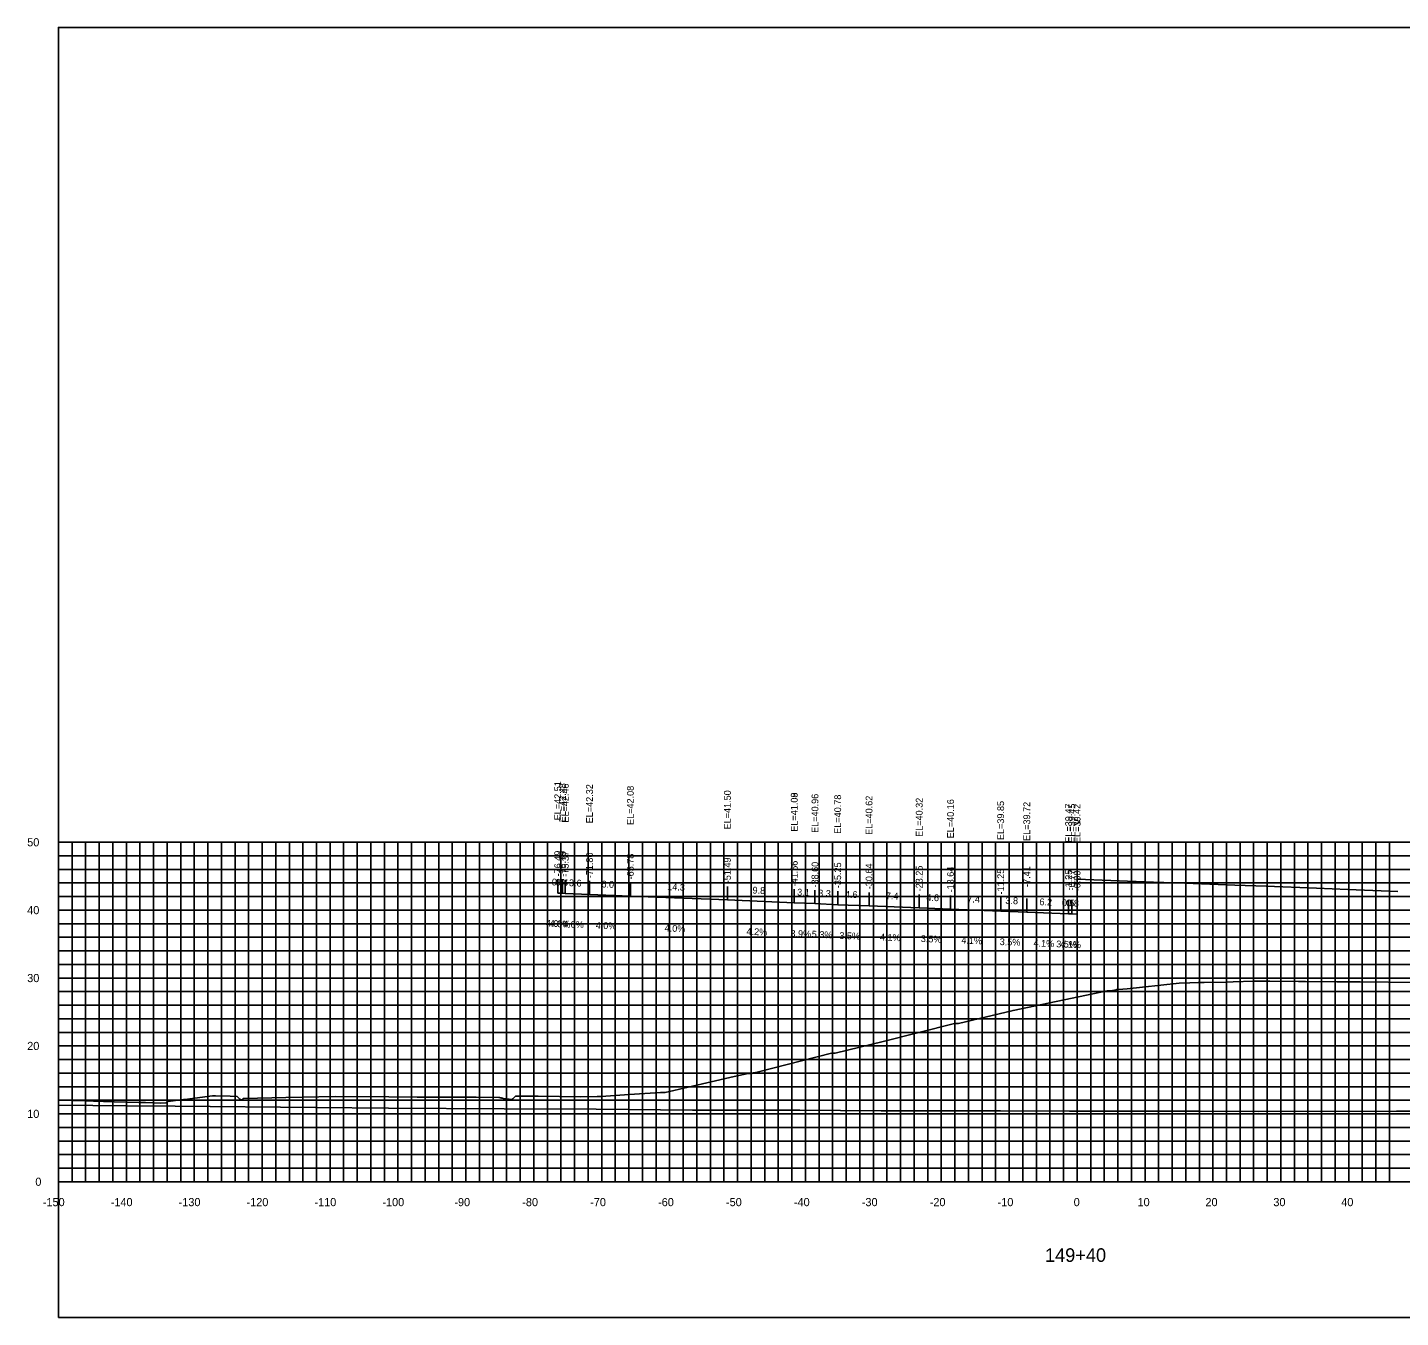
# Model space of a CAD drawing. Extents: x 1800880 to 1818864, y 245271 to 250560.
# Drawn here: x 1817803.8 to 1818006, y 248640 to 248830 of the extents above; entities that cross this region are included whole.
import ezdxf

# ---------------------------------------------------------------- set-up
doc = ezdxf.new("R2010")
doc.units = 0
for name, color, linetype in [('33', 7, 'Continuous'), ('ANNO-TXT', 7, 'Continuous'), ('AXIS', 7, 'Continuous'), ('CL-CNST', 7, 'Continuous'), ('DESIGN - DRAINAGE - Bridges', 7, 'Continuous'), ('Level 32', 7, 'Continuous'), ('Level 37', 7, 'Continuous'), ('Level 46', 7, 'Continuous'), ('Level 62', 7, 'Continuous'), ('SHT-BDR', 7, 'Continuous')]:
    doc.layers.add(name, color=color, linetype=linetype)

msp = doc.modelspace()

# ---------------------------------------------------------------- linework, layer by layer
at = {"layer": 'AXIS'}
msp.add_lwpolyline([(1817958.36, 248704.61), (1817958.84, 248704.59), (1817959.61, 248704.56), (1817965.77, 248704.31), (1817969.61, 248704.17), (1817974.22, 248704.01), (1817981.61, 248703.71), (1817986.22, 248703.55), (1817993.61, 248703.25), (1817998.22, 248703.09), (1818005.61, 248702.78)], dxfattribs=at)
at = {"layer": 'CL-CNST'}
msp.add_lwpolyline([(1817808.36, 248672.02), (1817812.48, 248671.96), (1817813.13, 248671.94), (1817813.16, 248671.94), (1817813.19, 248671.94), (1817813.23, 248671.94), (1817813.27, 248671.94), (1817813.31, 248671.93), (1817813.37, 248671.93), (1817813.43, 248671.93), (1817813.49, 248671.93), (1817813.57, 248671.92), (1817813.67, 248671.92), (1817813.78, 248671.92), (1817813.91, 248671.91), (1817814.08, 248671.91), (1817814.3, 248671.9), (1817814.59, 248671.89), (1817814.99, 248671.87), (1817815.59, 248671.85), (1817816.56, 248671.82), (1817818.44, 248671.75), (1817820.21, 248671.69), (1817821.16, 248671.71), (1817823.37, 248671.61), (1817824.22, 248671.67), (1817824.45, 248671.84), (1817826.78, 248672.15), (1817826.98, 248672.15), (1817831.04, 248672.67), (1817831.51, 248672.67), (1817833.64, 248672.63), (1817834.68, 248672.56), (1817835.06, 248672.2), (1817835.3, 248672.04), (1817835.57, 248672.26), (1817835.59, 248672.29), (1817835.6, 248672.3), (1817841.82, 248672.42), (1817849.14, 248672.56), (1817857, 248672.53), (1817861.19, 248672.51), (1817869.86, 248672.47), (1817873.2, 248672.45), (1817873.33, 248672.42), (1817873.46, 248672.39), (1817873.56, 248672.37), (1817873.65, 248672.35), (1817873.73, 248672.33), (1817873.79, 248672.32), (1817873.85, 248672.3), (1817873.9, 248672.29), (1817875.1, 248672.13), (1817875.25, 248672.24), (1817875.68, 248672.62), (1817875.68, 248672.62), (1817878.95, 248672.62), (1817879.02, 248672.62), (1817885.27, 248672.55), (1817887.69, 248672.58), (1817887.9, 248672.59), (1817888.3, 248672.59), (1817892.4, 248672.86), (1817897.01, 248673.17), (1817897.1, 248673.18), (1817897.32, 248673.18), (1817897.63, 248673.19), (1817897.69, 248673.19), (1817907.86, 248675.52), (1817909.92, 248675.98), (1817909.93, 248675.98), (1817910.45, 248675.99), (1817910.73, 248676.06), (1817911.26, 248676.17), (1817922.2, 248678.95), (1817922.44, 248678.95), (1817922.72, 248678.95), (1817929.82, 248680.69), (1817940.32, 248683.33), (1817940.56, 248683.34), (1817940.89, 248683.35), (1817948.94, 248685.27), (1817962.77, 248688.13), (1817962.81, 248688.13), (1817963.31, 248688.14), (1817964.13, 248688.3), (1817964.22, 248688.32), (1817965.08, 248688.38), (1817965.75, 248688.45), (1817967.99, 248688.7), (1817973.37, 248689.29), (1817974.94, 248689.33), (1817976.18, 248689.35), (1817976.54, 248689.35), (1817977.08, 248689.36), (1817980.37, 248689.44), (1817981.36, 248689.47), (1817984.35, 248689.55), (1817984.67, 248689.56), (1817985.49, 248689.58), (1817986.74, 248689.57), (1817990.94, 248689.53), (1817992, 248689.52), (1817996.59, 248689.48), (1818000.03, 248689.45), (1818008.35, 248689.37)], dxfattribs=at)
at = {"layer": 'DESIGN - DRAINAGE - Bridges'}
for p, q in [((1817808.3, 248710.03), (1817808.36, 248710.03)), ((1817808.36, 248660.03), (1817808.36, 248710.03)), ((1817808.3, 248700.03), (1817808.36, 248700.03)), ((1817808.3, 248690.03), (1817808.36, 248690.03)), ((1817808.3, 248680.03), (1817808.36, 248680.03)), ((1817808.3, 248670.03), (1817808.36, 248670.03)), ((1817808.3, 248660.03), (1817808.36, 248660.03)), ((1817808.36, 248660.03), (1818108.36, 248660.03)), ((1817808.36, 248659.97), (1817808.36, 248660.03)), ((1817818.36, 248659.97), (1817818.36, 248660.03)), ((1817828.36, 248659.97), (1817828.36, 248660.03)), ((1817838.36, 248659.97), (1817838.36, 248660.03)), ((1817848.36, 248659.97), (1817848.36, 248660.03)), ((1817858.36, 248659.97), (1817858.36, 248660.03)), ((1817868.36, 248659.97), (1817868.36, 248660.03)), ((1817878.36, 248659.97), (1817878.36, 248660.03)), ((1817888.36, 248659.97), (1817888.36, 248660.03)), ((1817898.36, 248659.97), (1817898.36, 248660.03)), ((1817908.36, 248659.97), (1817908.36, 248660.03)), ((1817918.36, 248659.97), (1817918.36, 248660.03)), ((1817928.36, 248659.97), (1817928.36, 248660.03)), ((1817938.36, 248659.97), (1817938.36, 248660.03)), ((1817948.36, 248659.97), (1817948.36, 248660.03)), ((1817958.36, 248659.97), (1817958.36, 248660.03)), ((1817968.36, 248659.97), (1817968.36, 248660.03)), ((1817978.36, 248659.97), (1817978.36, 248660.03)), ((1817988.36, 248659.97), (1817988.36, 248660.03)), ((1817998.36, 248659.97), (1817998.36, 248660.03))]:
    msp.add_line(p, q, dxfattribs=at)
at = {"layer": 'Level 37'}
for p, q in [((1817881.88, 248702.54), (1817881.88, 248704.54)), ((1817882.58, 248702.51), (1817882.58, 248704.51)), ((1817882.99, 248702.49), (1817882.99, 248704.49)), ((1817886.56, 248702.35), (1817886.56, 248704.35)), ((1817892.58, 248702.11), (1817892.58, 248704.11)), ((1817906.87, 248701.53), (1817906.87, 248703.53)), ((1817916.71, 248701.12), (1817916.71, 248703.12)), ((1817916.71, 248701.11), (1817916.71, 248703.11)), ((1817919.76, 248700.99), (1817919.76, 248702.99)), ((1817923.11, 248700.81), (1817923.11, 248702.81)), ((1817927.72, 248700.65), (1817927.72, 248702.65)), ((1817935.11, 248700.35), (1817935.11, 248702.35)), ((1817939.72, 248700.18), (1817939.72, 248702.18)), ((1817947.11, 248699.88), (1817947.11, 248701.88)), ((1817950.95, 248699.75), (1817950.95, 248701.75)), ((1817957.11, 248699.5), (1817957.11, 248701.5)), ((1817957.59, 248699.48), (1817957.59, 248701.48)), ((1817958.36, 248699.45), (1817958.36, 248701.45))]:
    msp.add_line(p, q, dxfattribs=at)
msp.add_lwpolyline([(1817808.36, 248640.03), (1818108.36, 248640.03), (1818108.36, 248830.03), (1817808.36, 248830.03)], close=True, dxfattribs=at)
at = {"layer": 'Level 46'}
for p, q in [((1817808.36, 248710.03), (1818108.36, 248710.03)), ((1817808.36, 248660.03), (1817808.36, 248710.03)), ((1817810.36, 248660.03), (1817810.36, 248710.03)), ((1817812.36, 248660.03), (1817812.36, 248710.03)), ((1817814.36, 248660.03), (1817814.36, 248710.03)), ((1817816.36, 248660.03), (1817816.36, 248710.03)), ((1817818.36, 248660.03), (1817818.36, 248710.03)), ((1817820.36, 248660.03), (1817820.36, 248710.03)), ((1817822.36, 248660.03), (1817822.36, 248710.03)), ((1817824.36, 248660.03), (1817824.36, 248710.03)), ((1817826.36, 248660.03), (1817826.36, 248710.03)), ((1817828.36, 248660.03), (1817828.36, 248710.03)), ((1817830.36, 248660.03), (1817830.36, 248710.03)), ((1817832.36, 248660.03), (1817832.36, 248710.03)), ((1817834.36, 248660.03), (1817834.36, 248710.03)), ((1817836.36, 248660.03), (1817836.36, 248710.03)), ((1817838.36, 248660.03), (1817838.36, 248710.03)), ((1817840.36, 248660.03), (1817840.36, 248710.03)), ((1817842.36, 248660.03), (1817842.36, 248710.03)), ((1817844.36, 248660.03), (1817844.36, 248710.03)), ((1817846.36, 248660.03), (1817846.36, 248710.03)), ((1817848.36, 248660.03), (1817848.36, 248710.03)), ((1817850.36, 248660.03), (1817850.36, 248710.03)), ((1817852.36, 248660.03), (1817852.36, 248710.03)), ((1817854.36, 248660.03), (1817854.36, 248710.03)), ((1817856.36, 248660.03), (1817856.36, 248710.03)), ((1817858.36, 248660.03), (1817858.36, 248710.03)), ((1817860.36, 248660.03), (1817860.36, 248710.03)), ((1817862.36, 248660.03), (1817862.36, 248710.03)), ((1817864.36, 248660.03), (1817864.36, 248710.03)), ((1817866.36, 248660.03), (1817866.36, 248710.03)), ((1817868.36, 248660.03), (1817868.36, 248710.03)), ((1817870.36, 248660.03), (1817870.36, 248710.03)), ((1817872.36, 248660.03), (1817872.36, 248710.03)), ((1817874.36, 248660.03), (1817874.36, 248710.03)), ((1817876.36, 248660.03), (1817876.36, 248710.03)), ((1817878.36, 248660.03), (1817878.36, 248710.03)), ((1817880.36, 248660.03), (1817880.36, 248710.03)), ((1817882.36, 248660.03), (1817882.36, 248710.03)), ((1817884.36, 248660.03), (1817884.36, 248710.03)), ((1817886.36, 248660.03), (1817886.36, 248710.03)), ((1817888.36, 248660.03), (1817888.36, 248710.03)), ((1817890.36, 248660.03), (1817890.36, 248710.03)), ((1817892.36, 248660.03), (1817892.36, 248710.03)), ((1817894.36, 248660.03), (1817894.36, 248710.03)), ((1817896.36, 248660.03), (1817896.36, 248710.03)), ((1817898.36, 248660.03), (1817898.36, 248710.03)), ((1817900.36, 248660.03), (1817900.36, 248710.03)), ((1817902.36, 248660.03), (1817902.36, 248710.03)), ((1817904.36, 248660.03), (1817904.36, 248710.03)), ((1817906.36, 248660.03), (1817906.36, 248710.03)), ((1817908.36, 248660.03), (1817908.36, 248710.03)), ((1817910.36, 248660.03), (1817910.36, 248710.03)), ((1817912.36, 248660.03), (1817912.36, 248710.03)), ((1817914.36, 248660.03), (1817914.36, 248710.03)), ((1817916.36, 248660.03), (1817916.36, 248710.03)), ((1817918.36, 248660.03), (1817918.36, 248710.03)), ((1817920.36, 248660.03), (1817920.36, 248710.03)), ((1817922.36, 248660.03), (1817922.36, 248710.03)), ((1817924.36, 248660.03), (1817924.36, 248710.03)), ((1817926.36, 248660.03), (1817926.36, 248710.03)), ((1817928.36, 248660.03), (1817928.36, 248710.03)), ((1817930.36, 248660.03), (1817930.36, 248710.03)), ((1817932.36, 248660.03), (1817932.36, 248710.03)), ((1817934.36, 248660.03), (1817934.36, 248710.03)), ((1817936.36, 248660.03), (1817936.36, 248710.03)), ((1817938.36, 248660.03), (1817938.36, 248710.03)), ((1817940.36, 248660.03), (1817940.36, 248710.03)), ((1817942.36, 248660.03), (1817942.36, 248710.03)), ((1817944.36, 248660.03), (1817944.36, 248710.03)), ((1817946.36, 248660.03), (1817946.36, 248710.03)), ((1817948.36, 248660.03), (1817948.36, 248710.03)), ((1817950.36, 248660.03), (1817950.36, 248710.03)), ((1817952.36, 248660.03), (1817952.36, 248710.03)), ((1817954.36, 248660.03), (1817954.36, 248710.03)), ((1817956.36, 248660.03), (1817956.36, 248710.03)), ((1817958.36, 248660.03), (1817958.36, 248710.03)), ((1817960.36, 248660.03), (1817960.36, 248710.03)), ((1817962.36, 248660.03), (1817962.36, 248710.03)), ((1817964.36, 248660.03), (1817964.36, 248710.03)), ((1817966.36, 248660.03), (1817966.36, 248710.03)), ((1817968.36, 248660.03), (1817968.36, 248710.03)), ((1817970.36, 248660.03), (1817970.36, 248710.03)), ((1817972.36, 248660.03), (1817972.36, 248710.03)), ((1817974.36, 248660.03), (1817974.36, 248710.03)), ((1817976.36, 248660.03), (1817976.36, 248710.03)), ((1817978.36, 248660.03), (1817978.36, 248710.03)), ((1817980.36, 248660.03), (1817980.36, 248710.03)), ((1817982.36, 248660.03), (1817982.36, 248710.03)), ((1817984.36, 248660.03), (1817984.36, 248710.03)), ((1817986.36, 248660.03), (1817986.36, 248710.03)), ((1817988.36, 248660.03), (1817988.36, 248710.03)), ((1817990.36, 248660.03), (1817990.36, 248710.03)), ((1817992.36, 248660.03), (1817992.36, 248710.03)), ((1817994.36, 248660.03), (1817994.36, 248710.03)), ((1817996.36, 248660.03), (1817996.36, 248710.03)), ((1817998.36, 248660.03), (1817998.36, 248710.03)), ((1818000.36, 248660.03), (1818000.36, 248710.03)), ((1818002.36, 248660.03), (1818002.36, 248710.03)), ((1818004.36, 248660.03), (1818004.36, 248710.03)), ((1817808.36, 248708.03), (1818108.36, 248708.03)), ((1817808.36, 248706.03), (1818108.36, 248706.03)), ((1817808.36, 248704.03), (1818108.36, 248704.03)), ((1817808.36, 248702.03), (1818108.36, 248702.03)), ((1817808.36, 248700.03), (1818108.36, 248700.03)), ((1817808.36, 248698.03), (1818108.36, 248698.03)), ((1817808.36, 248696.03), (1818108.36, 248696.03)), ((1817808.36, 248694.03), (1818108.36, 248694.03)), ((1817808.36, 248692.03), (1818108.36, 248692.03)), ((1817808.36, 248690.03), (1818108.36, 248690.03)), ((1817808.36, 248688.03), (1818108.36, 248688.03)), ((1817808.36, 248686.03), (1818108.36, 248686.03)), ((1817808.36, 248684.03), (1818108.36, 248684.03)), ((1817808.36, 248682.03), (1818108.36, 248682.03)), ((1817808.36, 248680.03), (1818108.36, 248680.03)), ((1817808.36, 248678.03), (1818108.36, 248678.03)), ((1817808.36, 248676.03), (1818108.36, 248676.03)), ((1817808.36, 248674.03), (1818108.36, 248674.03)), ((1817808.36, 248672.03), (1818108.36, 248672.03)), ((1817808.36, 248670.03), (1818108.36, 248670.03)), ((1817808.36, 248668.03), (1818108.36, 248668.03)), ((1817808.36, 248666.03), (1818108.36, 248666.03)), ((1817808.36, 248664.03), (1818108.36, 248664.03)), ((1817808.36, 248662.03), (1818108.36, 248662.03)), ((1817808.36, 248660.03), (1818108.36, 248660.03))]:
    msp.add_line(p, q, dxfattribs=at)
at = {"layer": 'Level 62'}
for points in [[(1817881.88, 248702.54), (1817882.58, 248702.51), (1817882.99, 248702.49), (1817886.56, 248702.35), (1817892.58, 248702.11), (1817906.87, 248701.53), (1817916.71, 248701.12)], [(1817916.71, 248701.11), (1817919.76, 248700.99), (1817923.11, 248700.81), (1817927.72, 248700.65), (1817935.11, 248700.35), (1817939.72, 248700.18), (1817947.11, 248699.88), (1817950.95, 248699.75), (1817957.11, 248699.5), (1817957.59, 248699.48), (1817958.36, 248699.45)], [(1817808.36, 248671.31), (1817818.47, 248671.19), (1817825.54, 248671.14), (1817846.23, 248670.94), (1817856.97, 248670.89), (1817873.98, 248670.76), (1817887.54, 248670.72), (1817901.74, 248670.59), (1817917.53, 248670.56), (1817929.5, 248670.48), (1817947.1, 248670.48), (1817957.25, 248670.41), (1817976.35, 248670.44), (1817985.01, 248670.38), (1818005.37, 248670.44), (1818012.76, 248670.42), (1818034.2, 248670.52), (1818040.52, 248670.53), (1818062.88, 248670.65), (1818068.27, 248670.56), (1818091.45, 248670.7), (1818096.03, 248670.75), (1818100.25, 248670.72), (1818108.36, 248670.77)]]:
    msp.add_lwpolyline(points, dxfattribs=at)

# ---------------------------------------------------------------- texts
for s, p in [('-150', (1817806.06, 248656.43)), ('-140', (1817816.06, 248656.43)), ('-130', (1817826.06, 248656.43)), ('-120', (1817836.06, 248656.43)), ('-110', (1817846.06, 248656.43)), ('-100', (1817856.06, 248656.43)), ('-90', (1817866.66, 248656.43)), ('-80', (1817876.66, 248656.43)), ('-70', (1817886.66, 248656.43)), ('-60', (1817896.66, 248656.43)), ('-50', (1817906.66, 248656.43)), ('-40', (1817916.66, 248656.43)), ('-30', (1817926.66, 248656.43)), ('-20', (1817936.66, 248656.43)), ('-10', (1817946.66, 248656.43)), ('0', (1817957.86, 248656.43)), ('10', (1817967.26, 248656.43)), ('20', (1817977.26, 248656.43)), ('30', (1817987.26, 248656.43)), ('40', (1817997.26, 248656.43))]:
    msp.add_text(s, height=1.2).set_placement(p)
at = {"layer": '33'}
for s, p in [('50', (1817803.76, 248709.43)), ('40', (1817803.76, 248699.43)), ('30', (1817803.76, 248689.43)), ('20', (1817803.76, 248679.43)), ('10', (1817803.76, 248669.43)), ('0', (1817804.96, 248659.43))]:
    msp.add_text(s, height=1.2, dxfattribs=at).set_placement(p)
at = {"layer": 'ANNO-TXT'}
for s, rotation, p in [('0.7', 357.7024, (1817880.99, 248703.68)), ('0.4', 357.6888, (1817881.55, 248703.65)), ('3.6', 357.6961, (1817883.52, 248703.57)), ('6.0', 357.6822, (1817888.3, 248703.38)), ('14.3', 357.6822, (1817897.99, 248702.99)), ('9.8', 357.603, (1817910.55, 248702.48)), ('3.1', 357.7742, (1817917.12, 248702.19)), ('3.3', 356.9812, (1817920.21, 248702.06)), ('4.6', 357.9961, (1817924.15, 248701.87)), ('7.4', 357.656, (1817930.18, 248701.65)), ('4.6', 357.9961, (1817936.15, 248701.41)), ('7.4', 357.656, (1817942.18, 248701.19)), ('3.8', 357.9961, (1817947.79, 248700.96)), ('6.2', 357.656, (1817952.8, 248700.77)), ('0.5', 357.9961, (1817956.11, 248700.63)), ('0.8', 357.656, (1817956.74, 248700.61)), ('4.0%', 357.7024, (1817880.11, 248697.61)), ('4.0%', 357.6888, (1817880.67, 248697.58)), ('4.0%', 357.6961, (1817882.66, 248697.5)), ('4.0%', 357.6822, (1817887.46, 248697.31)), ('4.0%', 357.6822, (1817897.61, 248696.9)), ('4.2%', 357.603, (1817909.67, 248696.41)), ('3.9%', 357.7742, (1817916.13, 248696.12)), ('5.3%', 356.9812, (1817919.26, 248696.01)), ('3.5%', 357.9961, (1817923.33, 248695.8)), ('4.1%', 357.656, (1817929.3, 248695.58)), ('3.5%', 357.9961, (1817935.33, 248695.34)), ('4.1%', 357.656, (1817941.3, 248695.12)), ('3.5%', 357.9961, (1817946.95, 248694.89)), ('4.1%', 357.656, (1817951.92, 248694.7)), ('3.5%', 357.9961, (1817955.27, 248694.56)), ('4.1%', 357.656, (1817955.86, 248694.55))]:
    msp.add_text(s, height=1, rotation=rotation, dxfattribs=at).set_placement(p)
at = {"layer": 'DESIGN - DRAINAGE - Bridges'}
for s, height, p in [('>', 1.5, (1817957.75, 248712.28)), ('-', 0.0001, (1817808.36, 248660.03))]:
    msp.add_text(s, height=height, dxfattribs=at).set_placement(p)
at = {"layer": 'Level 32'}
msp.add_text('149+40', height=2, dxfattribs=at).set_placement((1817953.63, 248648.23))
at = {"layer": 'SHT-BDR'}
for s, p in [('EL=42.51', (1817882.38, 248713.26)), ('EL=42.48', (1817883.08, 248712.98)), ('EL=42.46', (1817883.49, 248712.92)), ('EL=42.32', (1817887.06, 248712.82)), ('EL=42.08', (1817893.08, 248712.58)), ('EL=41.50', (1817907.37, 248711.92)), ('EL=41.09', (1817917.21, 248711.59)), ('EL=41.08', (1817917.21, 248711.58)), ('EL=40.96', (1817920.26, 248711.41)), ('EL=40.78', (1817923.61, 248711.28)), ('EL=40.62', (1817928.22, 248711.12)), ('EL=40.32', (1817935.61, 248710.82)), ('EL=40.16', (1817940.22, 248710.61)), ('EL=39.85', (1817947.61, 248710.35)), ('EL=39.72', (1817951.45, 248710.22)), ('EL=39.47', (1817957.61, 248709.97)), ('EL=39.45', (1817958.09, 248709.95)), ('EL=39.42', (1817958.86, 248709.92)), ('-76.49', (1817882.38, 248705)), ('-75.79', (1817883.08, 248704.97)), ('-75.37', (1817883.49, 248704.95)), ('-71.80', (1817887.06, 248704.73)), ('-65.78', (1817893.08, 248704.56)), ('-51.49', (1817907.37, 248703.99)), ('-41.66', (1817917.21, 248703.53)), ('-41.66', (1817917.21, 248703.51)), ('-38.60', (1817920.26, 248703.36)), ('-35.25', (1817923.61, 248703.27)), ('-30.64', (1817928.22, 248703.11)), ('-23.25', (1817935.61, 248702.8)), ('-18.64', (1817940.22, 248702.64)), ('-11.25', (1817947.61, 248702.34)), ('-7.41', (1817951.45, 248703.45)), ('-1.25', (1817957.61, 248702.94)), ('-0.77', (1817958.09, 248702.93)), ('-0.00', (1817958.86, 248702.82))]:
    msp.add_text(s, height=1, rotation=90, dxfattribs=at).set_placement(p)

doc.saveas('drawing.dxf')
